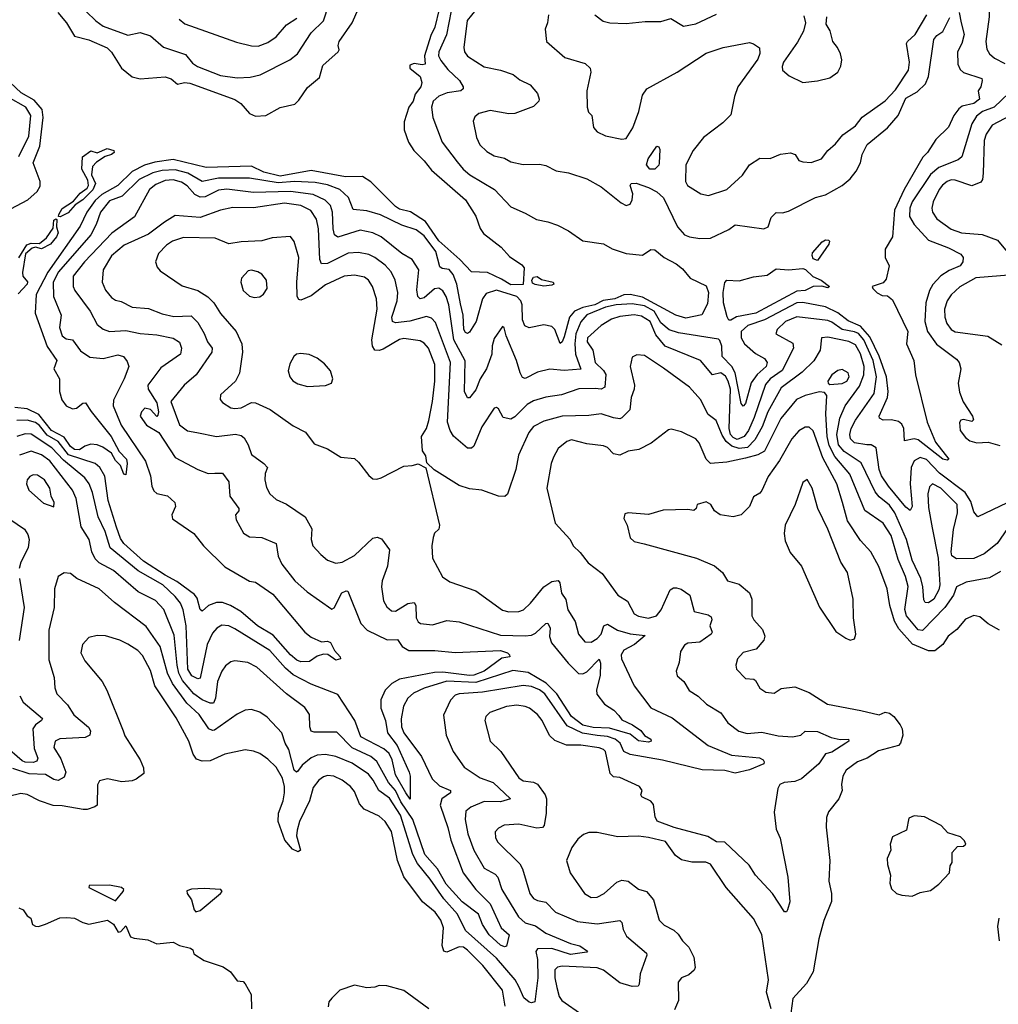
# Model space of a CAD drawing. Extents: x 1552294 to 1694791, y 811929 to 917222.
# Tile 308 of 643: x 1609369 to 1614124, y 894707 to 899491. Entities that reach past the tile are written whole.
import ezdxf

# ---------------------------------------------------------------- set-up
doc = ezdxf.new("R2010")
doc.units = 0

msp = doc.modelspace()

# ---------------------------------------------------------------- linework, layer by layer
at = {"layer": '0CON10XD'}
for points in [[(1614198.8, 899751.2), (1614114.2, 899705.8), (1614088.4, 899665), (1614077.6, 899605), (1614080, 899505), (1614062.9, 899385), (1614067.8, 899347.8), (1614080.5, 899325), (1614105, 899303.9), (1614155, 899278.1)], [(1611407.4, 899542.6), (1611386.1, 899453.9), (1611366.6, 899413.4), (1611335.1, 899315), (1611338.5, 899275), (1611325, 899270.8), (1611285, 899277.9), (1611265, 899270), (1611264.4, 899255), (1611314.2, 899214.2), (1611322.1, 899185), (1611317.3, 899165), (1611291.1, 899128.9), (1611280, 899095), (1611259.8, 899065), (1611237.6, 898995), (1611236.9, 898955), (1611258.4, 898895), (1611284.6, 898855), (1611334.5, 898805), (1611369.1, 898759.1), (1611535.2, 898615.2), (1611585.4, 898535.4), (1611606, 898476), (1611621.9, 898451.9), (1611708.6, 898385), (1611749.5, 898339.5), (1611809.1, 898299.1), (1611820, 898285), (1611816, 898204), (1611755, 898201.9), (1611710.4, 898230.4), (1611641.7, 898261.7), (1611565, 898266), (1611507.1, 898325), (1611405, 898416.6), (1611340.9, 898510.9), (1611267.8, 898557.8), (1611215, 898570.3), (1611195, 898582.3), (1611075, 898702.7), (1611035, 898728.4), (1610952.1, 898727.9), (1610785, 898758.7), (1610635, 898731.2), (1610555, 898750.3), (1610495, 898778.7), (1610275, 898772.3), (1610115, 898810.7), (1610025, 898799.1), (1609975, 898783.2), (1609915, 898752.6), (1609845, 898685.8), (1609768.3, 898641.7), (1609735, 898612.6), (1609695.1, 898555), (1609662.8, 898487.2), (1609505, 898263.4), (1609448.5, 898155), (1609444.2, 898065), (1609503, 897903), (1609548.9, 897835), (1609534.7, 897795), (1609561.5, 897745), (1609561.9, 897685), (1609573.5, 897643.5), (1609595, 897613.8), (1609625, 897599.6), (1609645, 897603.1), (1609675, 897626.9), (1609688.5, 897628.5), (1609716.5, 897586.5), (1609812.5, 897465), (1609852.2, 897392.2), (1609887.3, 897355), (1609891.5, 897335), (1609885, 897280), (1609875, 897283.3), (1609859.4, 897325), (1609835, 897349.4), (1609814.3, 897384.3), (1609773.4, 897413.4), (1609745, 897425.4), (1609715, 897427.6), (1609685, 897418.6), (1609659, 897401), (1609635, 897402.2), (1609615, 897417.1), (1609585, 897463), (1609522.9, 897495), (1609462.1, 897572.1), (1609405, 897599.5), (1609345, 897606.2)], [(1611465, 899534.3), (1611442.3, 899417.7), (1611405.2, 899335), (1611404, 899315), (1611415, 899293.1), (1611449, 899249), (1611505.3, 899195), (1611523.6, 899165), (1611523.3, 899155), (1611512, 899145), (1611445.2, 899134.8), (1611405, 899119.2), (1611377.3, 899095), (1611369.2, 899065), (1611376.8, 899015), (1611421.2, 898895), (1611495, 898799.5), (1611523.1, 898765), (1611556.8, 898736.8), (1611675.2, 898665.2), (1611755, 898581.9), (1611825, 898551.4), (1611879.7, 898519.7), (1611935, 898509.2), (1611981.7, 898491.7), (1612035, 898464.2), (1612105, 898416.2), (1612205, 898401.9), (1612248.1, 898378.1), (1612315, 898354.4), (1612395, 898346.2), (1612435, 898374), (1612455, 898372), (1612501.1, 898335), (1612558.8, 898305), (1612590.2, 898280.2), (1612626.7, 898235), (1612705, 898196.9), (1612715.7, 898165), (1612710.6, 898109.4), (1612682.9, 898057.1), (1612605, 898041.1), (1612556.7, 898055), (1612395, 898142.6), (1612335, 898155.3), (1612305, 898153.2), (1612260.9, 898135), (1612204.3, 898125.7), (1612164.2, 898105), (1612105, 898092.8), (1612064.9, 898075.1), (1612040.3, 898045), (1612015, 897949.6), (1612005, 897926.2), (1611995, 897918.2), (1611969.1, 897985), (1611955, 898000.2), (1611915, 898008.4), (1611845, 897993.9), (1611823.8, 898003.8), (1611812.8, 898032.8), (1611810.5, 898105), (1611803.2, 898125), (1611784.7, 898145), (1611685, 898177.2), (1611635, 898160.8), (1611617.7, 898135), (1611586.3, 898023.7), (1611555, 897971.9), (1611545, 897966.7), (1611535, 897970.5), (1611527.3, 897985), (1611524.2, 898055), (1611510.7, 898110.7), (1611492.5, 898205), (1611475, 898252.1), (1611455, 898277.1), (1611421.5, 898281.5), (1611409.9, 898289.9), (1611391.5, 898365), (1611335, 898441.2), (1611295, 898469.3), (1611225, 898491.6), (1611121.9, 898541.9), (1611055, 898561.9), (1610988.9, 898568.9), (1610966.1, 898626.1), (1610925, 898665.7), (1610865, 898688.2), (1610805, 898699.4), (1610704.2, 898704.2), (1610625, 898697.5), (1610485, 898721.5), (1610335, 898721.5), (1610255, 898704), (1610185.2, 898744.8), (1610125, 898761.6), (1610061.8, 898758.2), (1610015, 898746.9), (1609949, 898715), (1609866.4, 898633.6), (1609805, 898610.7), (1609761.6, 898555), (1609741.2, 898495), (1609714.4, 898445.6), (1609557.7, 898265), (1609531.4, 898215), (1609533.8, 898145), (1609570.4, 898055), (1609561.5, 897995), (1609574.8, 897954.8), (1609595, 897940.4), (1609625, 897935.5), (1609665, 897882.2), (1609710.3, 897850.3), (1609775, 897844.3), (1609845, 897861.7), (1609873.8, 897853.8), (1609890.5, 897830.5), (1609898.8, 897805), (1609876.1, 897745)], [(1609553.8, 899525), (1609596.2, 899476.2), (1609635, 899411.2), (1609705, 899392.9), (1609793.3, 899353.3), (1609815, 899332.3), (1609863.8, 899255), (1609915, 899213.3), (1609955, 899203.8), (1610075, 899213.4), (1610105, 899204), (1610135, 899177.4), (1610170, 899185), (1610195, 899182.7), (1610415, 899103), (1610444.1, 899084.1), (1610485, 899035.6), (1610515, 899022.1), (1610565, 899024.8), (1610635, 899064), (1610705, 899080.6), (1610725, 899099.6), (1610768, 899162), (1610825, 899210), (1610841.3, 899268.7), (1610916, 899335), (1610921.2, 899345), (1610915.9, 899365.9), (1610921.5, 899385), (1610984.7, 899475.3), (1611015.5, 899545)], [(1609645, 899575.7), (1609738.8, 899485), (1609775, 899459.7), (1609895, 899415.7), (1609955, 899428.1), (1610005, 899412.5), (1610067.6, 899357.6), (1610175, 899321.1), (1610208.9, 899278.9), (1610232.5, 899262.5), (1610345, 899219.5), (1610425, 899208.8), (1610488.5, 899211.5), (1610537, 899223), (1610681.3, 899295), (1610719.2, 899325), (1610785, 899426.2), (1610845, 899484.4), (1610870.9, 899565)], [(1611585, 899539.3), (1611543.5, 899486.5), (1611527.3, 899355), (1611530.8, 899335), (1611544.3, 899314.3), (1611625, 899262.3), (1611705, 899245.5), (1611766.7, 899225), (1611799.1, 899199.1), (1611850, 899175), (1611885, 899132.5), (1611893.8, 899105), (1611891.2, 899095), (1611865, 899069.2), (1611775.4, 899034.6), (1611745, 899032.8), (1611655, 899048.9), (1611600, 899035), (1611580.7, 899019.3), (1611572.1, 898997.9), (1611588, 898918), (1611605, 898883.1), (1611639.5, 898849.5), (1611675, 898828.5), (1611725, 898817.5), (1611755, 898800.6), (1611815, 898787.5), (1611895, 898788.6), (1611925, 898782.5), (1611975, 898756), (1612035, 898746.9), (1612125, 898717.1), (1612195, 898679.2), (1612290.8, 898600.8), (1612315, 898587.5), (1612335, 898594.3), (1612345.3, 898615), (1612348.5, 898645), (1612334.6, 898685), (1612340.6, 898695), (1612365, 898696.6), (1612425, 898676.1), (1612465, 898654), (1612496.9, 898625), (1612565, 898484.3), (1612599.2, 898445), (1612623.3, 898435), (1612673.2, 898426.8), (1612725, 898428.6), (1612815, 898472), (1612846, 898494), (1612985, 898473.8), (1613005.9, 898484.1), (1613021.1, 898528.9), (1613045, 898553.6), (1613075, 898552.1), (1613105, 898559.6), (1613235, 898626.1), (1613285, 898639.6), (1613365, 898685.4), (1613405, 898717.8), (1613434, 898755), (1613455.1, 898794.9), (1613462.3, 898835), (1613487, 898885), (1613585, 898965.7), (1613637.3, 899025), (1613675, 899109.7), (1613729.6, 899140.4), (1613770.7, 899179.3), (1613784.8, 899215), (1613811.4, 899395), (1613825, 899413.8), (1613855, 899434), (1613888.4, 899501.6)], [(1610143.3, 899493.3), (1610171.2, 899471.2), (1610422.2, 899382.2), (1610495, 899363.5), (1610528.3, 899361.7), (1610575, 899380), (1610615, 899408.2), (1610664.6, 899465), (1610715, 899498)], [(1611938.7, 899515), (1611933.8, 899475), (1611921.9, 899445), (1611928.6, 899385), (1612017.7, 899307.7), (1612117.3, 899277.3), (1612141.4, 899255), (1612144.4, 899235), (1612124.5, 899145), (1612125.6, 899065), (1612132.2, 899042.2), (1612148.6, 899025), (1612157.4, 898967.4), (1612175, 898945.8), (1612215, 898927.1), (1612295, 898910.8), (1612315, 898914.2), (1612348.5, 898965), (1612377.5, 899045), (1612395.8, 899124.3), (1612416.2, 899155), (1612563.9, 899236.1), (1612705, 899328.2), (1612787.5, 899355), (1612915, 899379.2), (1612935, 899373.8), (1612963.8, 899353.8), (1612965.7, 899325.7), (1612955, 899298.8), (1612857.9, 899165), (1612841.9, 899118.1), (1612825, 899028), (1612785, 898990), (1612691.2, 898918.8), (1612640.7, 898855), (1612605.4, 898785), (1612604.7, 898705), (1612614.6, 898685), (1612677.8, 898645), (1612716.4, 898636.4), (1612805, 898665.6), (1612880.6, 898735), (1612915, 898785.8), (1612965, 898818.6), (1613015, 898815.6), (1613065, 898836.9), (1613115, 898844.4), (1613136.3, 898836.3), (1613155, 898806.2), (1613175, 898800), (1613215, 898797.1), (1613265, 898814.2), (1613295.6, 898855), (1613332.6, 898887.4), (1613368.9, 898931.1), (1613430, 898975), (1613462.9, 899017.1), (1613574, 899096), (1613625, 899150), (1613688.2, 899245), (1613692.9, 899285), (1613678.6, 899375), (1613682.5, 899385), (1613720.7, 899419.3), (1613776.4, 899515)], [(1612163.3, 899515), (1612204.3, 899484.3), (1612235.9, 899475.9), (1612315, 899471.9), (1612407.7, 899482.3), (1612485, 899482), (1612532.7, 899497.3), (1612595, 899460), (1612655, 899470), (1612755, 899517.5)], [(1613933.3, 899525), (1613944, 899475), (1613958.1, 899418.1), (1613947.1, 899375), (1613925.5, 899334.5), (1613927.5, 899275), (1613939.3, 899249.3), (1613954.5, 899234.5), (1614043.3, 899205), (1614046.2, 899195), (1614038.8, 899165), (1614026.7, 899145), (1614032, 899105), (1614005, 899082.8), (1613949.1, 899070.9), (1613932.1, 899057.9), (1613907.9, 899025), (1613881.9, 898968.1), (1613821.1, 898908.9), (1613779.5, 898845), (1613757.4, 898822.6), (1613666.1, 898665), (1613620.4, 898565), (1613610.6, 898435), (1613573.8, 898375), (1613574.4, 898335), (1613593.1, 898295), (1613579.3, 898230.7), (1613565, 898212.5), (1613511.4, 898195), (1613513.8, 898185), (1613535, 898163.8), (1613560.4, 898150.4), (1613585, 898149.4), (1613609.4, 898129.4), (1613684.3, 897975), (1613677.8, 897915), (1613714.1, 897835), (1613721.1, 897765), (1613778.6, 897535), (1613818.6, 897438.6), (1613883.3, 897355), (1613875, 897350.8), (1613855, 897355.6), (1613735, 897449.5), (1613715, 897454.4), (1613667.5, 897445), (1613664.6, 897505), (1613655.3, 897525.3), (1613639.1, 897539.1), (1613605, 897547.3), (1613565, 897545.6), (1613546.2, 897555), (1613545.8, 897565), (1613586.1, 897655), (1613589.3, 897685), (1613580.6, 897755), (1613545, 897856.1), (1613499.1, 897949.1), (1613455, 898001.1), (1613395, 898027.4), (1613345, 898066.2), (1613285, 898095.1), (1613175, 898116.9), (1613145, 898115.4), (1612987.8, 898032.2), (1612906.8, 898005), (1612875, 897976.5), (1612875.2, 897945), (1612891.2, 897915), (1612945, 897868.9), (1612987.5, 897845), (1613001.2, 897825), (1612995.4, 897805), (1612953.1, 897766.9), (1612923.5, 897726.5), (1612895, 897626), (1612885, 897613.5), (1612875, 897626), (1612845.6, 897775.6), (1612829.3, 897805), (1612782.2, 897855), (1612780.2, 897905), (1612771.6, 897931.6)], [(1613178.7, 899508.7), (1613187.5, 899475), (1613176.9, 899435), (1613148.7, 899381.3), (1613079.5, 899285), (1613073.3, 899263.3), (1613076, 899245), (1613107.3, 899217.3), (1613175, 899186), (1613245, 899194), (1613305, 899208.8), (1613344.1, 899235.9), (1613358.8, 899265), (1613363.8, 899295), (1613356.7, 899325), (1613343.3, 899355), (1613320, 899385), (1613306.4, 899436.4), (1613288.3, 899468.3), (1613291.2, 899505)], [(1609325, 898571.9), (1609407.6, 898615), (1609453.8, 898656.2), (1609467.8, 898682.2), (1609468.3, 898705), (1609433.8, 898795), (1609466.1, 898876.1), (1609483.1, 899015), (1609477.9, 899055), (1609439.9, 899099.9), (1609375.9, 899135.9), (1609322.4, 899185)], [(1609364.6, 898825.4), (1609413.5, 898925), (1609423.6, 899025), (1609398.6, 899065), (1609312.6, 899115)], [(1614175, 899133), (1614103.5, 899066.5), (1614047.1, 899045), (1614017.6, 899022.4), (1613994.8, 898985), (1613946.1, 898823.9), (1613929.6, 898810.4), (1613835, 898772), (1613795, 898738.5), (1613705.9, 898605), (1613694.8, 898575), (1613692.8, 898535), (1613714.7, 898495), (1613785, 898420), (1613882.4, 898382.4), (1613941.9, 898351.9), (1613952.9, 898335), (1613952.5, 898315), (1613938.8, 898295), (1613885, 898272), (1613844, 898246), (1613805.2, 898204.8), (1613789.1, 898175), (1613772.7, 898115), (1613767.6, 898025), (1613780, 897975), (1613823.9, 897913.9), (1613921.1, 897841.1), (1613933.5, 897825), (1613942, 897795), (1613928.5, 897725), (1613935, 897681.2), (1613953.7, 897633.7), (1613997.9, 897565), (1614003.9, 897546.1), (1613995, 897538), (1613955, 897547.5), (1613942.5, 897545), (1613936.1, 897533.9), (1613938, 897495), (1613965, 897460), (1613986, 897445), (1614020, 897435), (1614075, 897438.8), (1614132.1, 897422.1)], [(1614210.6, 899039.4), (1614095, 898978.5), (1614065.2, 898934.8), (1614055.7, 898904.3), (1614049.7, 898745), (1614046.7, 898715), (1614039.1, 898700.9), (1613995, 898683.6), (1613915, 898711.3), (1613895, 898711.9), (1613875, 898703.9), (1613852.7, 898687.3), (1613837.3, 898665), (1613807.2, 898605), (1613801.8, 898575), (1613804.8, 898554.8), (1613825, 898522.5), (1613895, 898473.4), (1613945, 898455.4), (1614045, 898447.5), (1614120, 898420), (1614215.3, 898305.3)], [(1609565, 898532.5), (1609557.5, 898535), (1609558.6, 898545), (1609575, 898572.9), (1609630.4, 898609.6), (1609662.5, 898647.5), (1609697.4, 898672.6), (1609703.6, 898685), (1609700.5, 898710.5), (1609670, 898765), (1609673.9, 898825), (1609715, 898853.8), (1609745, 898844.5), (1609794.5, 898865.5), (1609826.2, 898855), (1609828.1, 898845), (1609815.7, 898835), (1609784.1, 898825.9), (1609742, 898798), (1609723, 898777), (1609717.3, 898737.3), (1609737.1, 898695), (1609725, 898664.7), (1609675, 898614.8), (1609639.1, 898590.9), (1609605, 898552.8), (1609565, 898532.5)], [(1612455, 898764), (1612431.2, 898765), (1612414.3, 898785), (1612422.2, 898815), (1612465, 898876.7), (1612475, 898872.5), (1612479.5, 898859.5), (1612476.4, 898793.6), (1612475, 898783.8), (1612455, 898764)], [(1612771.6, 897931.6), (1612765, 897938.9), (1612570, 897970), (1612525, 897983.5), (1612485, 898017.6), (1612452.1, 898075), (1612405, 898100.6), (1612345, 898110.7), (1612267.5, 898105), (1612215, 898093.8), (1612125, 898056.2), (1612095, 898022.9), (1612070.7, 897965), (1612065.7, 897915.7), (1612069.2, 897865), (1612095, 897793.1), (1612015, 897785.9), (1611945, 897792.8), (1611885, 897777.5), (1611825, 897747.5), (1611812.8, 897752.8), (1611800, 897775), (1611782.2, 897835), (1611731.9, 897955), (1611723, 897993), (1611715, 898000), (1611675, 897941.2), (1611664.7, 897905.3), (1611662.5, 897865), (1611637.7, 897795), (1611606.7, 897745), (1611585, 897692.2), (1611555, 897654.2), (1611545, 897654.2), (1611529.6, 897685), (1611532.7, 897832.7), (1611478.5, 897935), (1611454.4, 898105), (1611441.9, 898145), (1611425, 898173.8), (1611405, 898186.4), (1611385, 898183.1), (1611335, 898139.2), (1611314.6, 898134.6), (1611303.8, 898145), (1611298.7, 898178.7), (1611307.9, 898275), (1611275.8, 898325), (1611225, 898354.6), (1611126, 898436), (1611085, 898454.7), (1611022.7, 898467.3), (1610915, 898434), (1610898.2, 898445), (1610891.4, 898475), (1610888.8, 898555), (1610878.4, 898588.4), (1610853.7, 898613.7), (1610795, 898641.3), (1610684.1, 898655.9), (1610505, 898651.7), (1610375, 898667.9), (1610335, 898662.8), (1610269.3, 898630.7), (1610245, 898628.5), (1610220.6, 898640.6), (1610183.4, 898683.4), (1610155, 898702.1), (1610115, 898713.3), (1610075, 898710.2), (1610030.5, 898689.5), (1609999.6, 898665), (1609926.5, 898533.5), (1609816.4, 898453.6), (1609683.6, 898315), (1609629.3, 898245), (1609629.2, 898195), (1609636.9, 898175), (1609711.9, 898075), (1609745, 898010), (1609775, 897987.1), (1609805, 897975.4), (1609885, 897981.2), (1609955, 897965.8), (1610035, 897960.3), (1610115, 897943.2), (1610144.7, 897924.7), (1610155.4, 897895), (1610149.6, 897865), (1610055, 897800), (1609990.8, 897715), (1609992.9, 897695), (1610035, 897628.8), (1610043.8, 897586.2), (1610040.7, 897569.3), (1610035, 897562.5), (1610005, 897597.5), (1609977, 897603), (1609960, 897585), (1609954.2, 897565), (1609985, 897520.8), (1610045, 897484.3), (1610125, 897363.3), (1610234, 897305), (1610285, 897286.4), (1610317.5, 897287.5), (1610355, 897287.1), (1610385.5, 897245), (1610390, 897175), (1610432.9, 897115), (1610434, 897105), (1610418, 897085), (1610420, 897060), (1610455.6, 896995.6), (1610485, 896978.6), (1610545.4, 896975.4), (1610615, 896945.8), (1610624.7, 896884.7), (1610643.3, 896845), (1610706.5, 896765), (1610765, 896711.1), (1610885, 896626), (1610897.3, 896632.7), (1610934.8, 896705.2), (1610955, 896716.5), (1610963.6, 896713.6), (1611027.1, 896557.1), (1611057.3, 896525), (1611155, 896477.1), (1611205, 896478.5), (1611227.7, 896445), (1611259.2, 896425), (1611385.8, 896425.8), (1611485.3, 896415.3), (1611705, 896425.2), (1611739.1, 896415), (1611749.4, 896405), (1611750, 896395), (1611711.3, 896388.7), (1611625, 896326.1), (1611575, 896306.5), (1611555, 896303.6), (1611425, 896320.5), (1611385, 896319.2), (1611215, 896286.5), (1611177.1, 896265), (1611145, 896232.7), (1611124.3, 896185.7), (1611123.1, 896145), (1611146.9, 896085), (1611155.7, 896025), (1611203.2, 895965), (1611261.4, 895835), (1611266.4, 895815), (1611266.1, 895703.9), (1611245.6, 895735), (1611195, 895822.1), (1611178.1, 895895), (1611164.8, 895925), (1611138.6, 895948.6), (1611026.9, 896006.9), (1610997.6, 896085), (1610915, 896212.5), (1610785, 896262.9), (1610697.7, 896307.7), (1610659.9, 896339.9), (1610584, 896425), (1610415, 896530.9), (1610385, 896545.3), (1610350.8, 896549.2), (1610326.5, 896535), (1610305, 896509.5), (1610280.5, 896455), (1610245, 896291.8), (1610235, 896288), (1610205, 896302.8), (1610185.6, 896335.6), (1610177.5, 896545), (1610163.2, 896623.2), (1610150, 896655), (1610125, 896688.9), (1610065, 896744.3), (1609945, 896812.4), (1609808.3, 896925), (1609784.2, 897004.2), (1609750.4, 897075), (1609722.8, 897192.8), (1609705.8, 897235), (1609685.2, 897265.2), (1609581, 897351), (1609525, 897410), (1609425, 897476.2), (1609395, 897478.4), (1609355, 897465.2)], [(1614167, 897143), (1614025, 897075.7), (1614005, 897100), (1613990.4, 897150.4), (1613963.1, 897193.1), (1613837.7, 897287.7), (1613775, 897353.7), (1613745, 897364), (1613715, 897347.4), (1613701.2, 897315), (1613696, 897235), (1613705.3, 897125), (1613695, 897105.8), (1613675, 897122.1), (1613590, 897225), (1613555.9, 897275), (1613544.8, 897305.2), (1613530.6, 897410.6), (1613506, 897425), (1613485.3, 897425.3), (1613425, 897435.2), (1613405.2, 897455), (1613402.8, 897475), (1613408.7, 897505), (1613429.8, 897545), (1613521.1, 897675), (1613532.6, 897755), (1613515.9, 897835), (1613470.2, 897935), (1613445.2, 897965.2), (1613425, 897974.7), (1613365.3, 897985.3), (1613315, 898021), (1613295, 898028.4), (1613145, 898047.2), (1613089.4, 898025), (1613049.6, 897985), (1613043.7, 897963.7), (1613125, 897918.9), (1613129.6, 897895), (1613074.1, 897785.9), (1613015.7, 897745), (1612992.4, 897717.6), (1612937.7, 897557.7), (1612910.4, 897495), (1612888.6, 897465), (1612855, 897450.7), (1612835, 897460.2), (1612823.3, 897475), (1612816.6, 897505), (1612822.6, 897695), (1612811.7, 897735), (1612798.5, 897758.5), (1612775, 897774.3), (1612735, 897765.5), (1612677.3, 897835), (1612506, 897905), (1612459.8, 897959.8), (1612432.1, 898025), (1612390.2, 898050.2), (1612355, 898055.9), (1612285, 898047.8), (1612245, 898035.6), (1612194.8, 898005.1), (1612127.3, 897945), (1612126.9, 897925), (1612153.4, 897885), (1612165.5, 897825), (1612206.4, 897786.4), (1612216.7, 897766.7), (1612212.6, 897705), (1612195, 897695.7), (1612165, 897699.3), (1612085, 897697.8), (1612002.3, 897667.7), (1611925, 897655.9), (1611865, 897639.4), (1611835, 897620.7), (1611775, 897561.3), (1611755, 897550.5), (1611718.6, 897558.6), (1611695, 897599.2), (1611685, 897605.7), (1611675, 897602.5), (1611615, 897513.1), (1611575, 897418.9), (1611565, 897408.9), (1611545, 897409.1), (1611476.5, 897466.5), (1611460, 897495), (1611448, 897535), (1611462.7, 897825), (1611389.5, 898019.5), (1611370.1, 898040.1), (1611345, 898048.1), (1611265, 898025.2), (1611195, 898017.8), (1611180.9, 898025), (1611177.4, 898045), (1611203.5, 898125), (1611205.9, 898165), (1611194, 898225), (1611174.6, 898265), (1611145, 898297.3), (1611095, 898335.9), (1611065, 898349.7), (1611015, 898359.5), (1610965, 898355.8), (1610865, 898305.7), (1610835, 898303.8), (1610827.3, 898325), (1610820.6, 898475), (1610811.5, 898521.5), (1610783.2, 898563.2), (1610735, 898587.9), (1610655, 898599.3), (1610505, 898576.9), (1610405, 898578.9), (1610345, 898565.3), (1610245, 898529.3), (1610125, 898539.6), (1610072.7, 898507.3), (1609995, 898448.2), (1609876.2, 898395), (1609815, 898342.8), (1609774.7, 898275), (1609770, 898215), (1609785, 898176.7), (1609815, 898141.4), (1609835, 898127.5), (1609862.1, 898122.1), (1609915, 898094.6), (1609995, 898087.3), (1610061.8, 898061.8), (1610118.3, 898048.3), (1610201.9, 898051.9), (1610235, 898018.8), (1610266, 897966), (1610282.1, 897925), (1610303.8, 897895), (1610302, 897875), (1610227.1, 897765), (1610168.5, 897715), (1610103.3, 897635), (1610145, 897521.5), (1610185, 897493.5), (1610230, 897485), (1610325, 897465.9), (1610417, 897477), (1610445, 897470), (1610459.3, 897459.3), (1610479.5, 897425), (1610495, 897377.5), (1610554.7, 897334.7), (1610572.2, 897315), (1610561.3, 897285), (1610560.7, 897255), (1610568.3, 897218.3), (1610585, 897187.5), (1610615, 897158.9), (1610665, 897137.5), (1610755.8, 897075), (1610787.7, 897017.7), (1610784.5, 896965), (1610793.5, 896935), (1610831.5, 896891.5), (1610865, 896864.4), (1610905, 896850.5), (1610935, 896854.5), (1610995, 896887.3), (1611085, 896971.5), (1611106.6, 896976.6), (1611127.6, 896967.6), (1611165.6, 896915), (1611155.3, 896835), (1611130.8, 896765), (1611126.4, 896735), (1611137.2, 896667.2), (1611152.5, 896637.5)], [(1609365, 898332.9), (1609403.4, 898396.6), (1609425, 898404.5), (1609465, 898402.7), (1609499.4, 898430.6), (1609531.9, 898478.1), (1609535, 898517.1), (1609545, 898523.3), (1609549.2, 898519.2), (1609547.8, 898485), (1609555.8, 898455), (1609547.4, 898435), (1609519.2, 898400.8), (1609475, 898377.9), (1609445, 898384.7), (1609428.8, 898381.2), (1609397.3, 898352.8), (1609381.7, 898261.7), (1609384.6, 898244.6), (1609406.8, 898216.8), (1609405.6, 898205), (1609361, 898159)], [(1614186.5, 897045), (1614119.1, 896945), (1614055.8, 896895), (1614005, 896873.1), (1613920.4, 896870.4), (1613897.8, 896885), (1613895.7, 896905), (1613905.8, 897014.2), (1613926.1, 897095), (1613924.3, 897135), (1613845, 897214.3), (1613805, 897235.3), (1613789, 897221), (1613782.2, 897187.8), (1613785, 897120), (1613801.9, 897021.9), (1613831.6, 896875), (1613840.5, 896745), (1613835, 896720), (1613811.1, 896675), (1613785, 896657.1), (1613768.7, 896658.7), (1613761.7, 896671.7), (1613758.1, 896735), (1613748.3, 896775), (1613705.7, 896865), (1613678.4, 896965), (1613621.7, 897095), (1613595, 897131.9), (1613545, 897171.8), (1613525, 897197.5), (1613457.6, 897337.6), (1613375, 897392.8), (1613347.6, 897425), (1613339.6, 897475), (1613354.6, 897555.4), (1613380.7, 897615), (1613449.5, 897710.5), (1613470.2, 897765), (1613471.9, 897805), (1613455, 897867.9), (1613430.8, 897910.8), (1613397.5, 897927.5), (1613295, 897948), (1613265, 897945.4), (1613257.7, 897885), (1613227.5, 897832.5), (1613171.4, 897778.6), (1613068.3, 897701.7), (1613003.9, 897585), (1612976.7, 897513.3), (1612941.2, 897448.8), (1612905, 897411.4), (1612865, 897408), (1612829, 897419), (1612801.9, 897441.9), (1612782.4, 897472.4), (1612752.6, 897542.6), (1612715, 897572.9), (1612677.1, 897645), (1612624.2, 897705), (1612496.8, 897796.8), (1612405, 897858.9), (1612367.3, 897862.7), (1612345, 897850.5), (1612335.4, 897805), (1612355.9, 897715), (1612355.4, 897695), (1612339.3, 897655), (1612334.4, 897595), (1612295, 897556.7), (1612285, 897552.2), (1612255, 897556), (1612195, 897576), (1612135, 897567.1), (1612004.7, 897564.7), (1611915, 897540.3), (1611865.2, 897514.8), (1611842.5, 897485), (1611792.7, 897375), (1611779.7, 897305), (1611738.6, 897185), (1611725.8, 897174.2), (1611695, 897175.8), (1611614.5, 897204.5), (1611555, 897211.9), (1611505, 897226.9), (1611383.6, 897303.6), (1611347.5, 897337.5), (1611341.7, 897371.7), (1611326.2, 897396.2), (1611321.2, 897465), (1611345.6, 897504.4), (1611356.3, 897543.7), (1611375.2, 897635), (1611386, 897735), (1611386.5, 897815), (1611354.7, 897895), (1611335, 897918.9), (1611315, 897930.9), (1611235, 897941.9), (1611215, 897936.2), (1611135, 897889.3), (1611115, 897882.7), (1611094.4, 897885), (1611083.8, 897903.8), (1611080.4, 897935), (1611105.9, 898085), (1611103, 898135), (1611082.8, 898195), (1611063.1, 898225), (1611045, 898240), (1610995, 898249.7), (1610945, 898244.7), (1610855, 898202.3), (1610785, 898149.6), (1610735, 898128.1), (1610725, 898131.4), (1610716.7, 898145), (1610714.7, 898214.7), (1610724.6, 898335), (1610703, 898413), (1610685, 898436.7), (1610595, 898431.1), (1610545, 898415.5), (1610445, 898412.1), (1610385, 898401.5), (1610318.8, 898428.8), (1610165, 898433.2), (1610111.8, 898415), (1610082.3, 898395), (1610043.1, 898355), (1610029.2, 898315), (1610037.6, 898287.6), (1610051.1, 898271.1), (1610157.5, 898197.5), (1610235, 898174.6), (1610283.4, 898143.4), (1610312.1, 898115), (1610345, 898063.3), (1610420, 897975), (1610448.9, 897915), (1610451.1, 897875), (1610436.1, 897773.9), (1610416.9, 897735), (1610345, 897668), (1610343.1, 897645), (1610355, 897631.1), (1610395.4, 897605.4), (1610415, 897601.2), (1610445, 897605.5), (1610495, 897630), (1610515, 897628.6), (1610586.4, 897596.4), (1610697.7, 897517.7), (1610757.3, 897487.3), (1610799.3, 897429.3), (1610865, 897406.2), (1610930, 897365), (1610995, 897358.8), (1611015, 897341.4), (1611065, 897276.5), (1611085, 897260.6), (1611105, 897258.1), (1611125, 897264.4), (1611235, 897321.4), (1611275.9, 897324.1), (1611305, 897333.3), (1611343, 897313), (1611409.2, 897035), (1611405.7, 897015), (1611383.8, 896996.2), (1611377.8, 896975), (1611371.1, 896935), (1611374.3, 896875), (1611423.6, 896783.6), (1611459.5, 896759.5), (1611585, 896716.5), (1611715, 896621.2), (1611745, 896613.8), (1611794.6, 896615.4), (1611816.4, 896623.6), (1611850.4, 896655), (1611915.4, 896735), (1611955, 896761.6), (1611985.3, 896765.3), (1611994, 896754), (1612002, 896705), (1612022.9, 896672.9), (1612032.7, 896622.7), (1612067.3, 896567.3), (1612083.8, 896505), (1612115, 896468.2), (1612145, 896466.5), (1612175, 896483.6), (1612193.6, 896505), (1612207.8, 896545), (1612225, 896554.5), (1612274, 896524), (1612335, 896507), (1612408.3, 896498.3), (1612355.8, 896454.2), (1612305, 896428), (1612291.8, 896405), (1612293.3, 896385), (1612355, 896254.3), (1612435, 896146.5), (1612538.7, 896098.7), (1612714.8, 895964.8), (1612827.5, 895917.5), (1612963.8, 895905), (1612982, 895895), (1612987.1, 895885), (1612984, 895875), (1612915, 895846), (1612845, 895829.6), (1612795, 895842.2), (1612685, 895845.2), (1612492.2, 895892.2), (1612335, 895920), (1612304.8, 895935), (1612286.3, 895975), (1612262.7, 895995), (1612225, 896008.5), (1612175, 896012.4)], [(1613245, 898321.1), (1613225, 898328.5), (1613219.1, 898345), (1613221.6, 898358.4), (1613268, 898412), (1613285, 898420.6), (1613299.7, 898419.7), (1613303.8, 898415), (1613300, 898400), (1613245, 898321.1)], [(1610508.8, 898141.2), (1610535, 898144), (1610553.2, 898156.8), (1610571.9, 898185), (1610567.5, 898225), (1610545, 898254.2), (1610526, 898266), (1610495, 898274.5), (1610479.6, 898270.4), (1610446.9, 898235), (1610443.1, 898215), (1610454.3, 898175), (1610485, 898146.9), (1610508.8, 898141.2)], [(1611915, 898195.4), (1611874.4, 898204.4), (1611860.7, 898210.7), (1611857.1, 898225), (1611865, 898240), (1611883, 898243), (1611905, 898227.8), (1611960.8, 898215), (1611964, 898205), (1611955, 898200.9), (1611915, 898195.4)], [(1612825, 898030.5), (1612815, 898031.4), (1612806.2, 898046.2), (1612788.3, 898115), (1612786.8, 898165), (1612796, 898214), (1612805, 898225.5), (1612865, 898222.6), (1612935, 898241.8), (1613000.5, 898249.5), (1613045, 898280), (1613105, 898275.5), (1613175, 898281.2), (1613187.1, 898277.1), (1613223.5, 898243.5), (1613262.9, 898225), (1613303.8, 898195), (1613295, 898188), (1613266.7, 898196.7), (1613225, 898193.6), (1613186, 898175), (1613145, 898172.3), (1612946.2, 898065), (1612852.7, 898047.3), (1612825, 898030.5)], [(1614195, 898250.6), (1614015, 898235.7), (1613937.2, 898192.8), (1613895, 898153.2), (1613874.8, 898125.2), (1613863.3, 898085), (1613863.8, 898045), (1613874.1, 898014.1), (1613895, 897986.2), (1613915, 897974), (1614073.4, 897953.4), (1614141.1, 897911.1)], [(1610767.8, 897707.8), (1610855, 897714.1), (1610884, 897725), (1610890.8, 897745), (1610879.2, 897785), (1610849.4, 897819.4), (1610815, 897845.7), (1610775, 897864.2), (1610735, 897869.2), (1610714.4, 897865.6), (1610701.2, 897855), (1610681.3, 897818.7), (1610673.1, 897785), (1610681.4, 897755), (1610695.5, 897735.5), (1610721.1, 897721.1), (1610767.8, 897707.8)], [(1613305, 897718.8), (1613365, 897723.6), (1613387.5, 897735), (1613398.8, 897755), (1613394, 897775), (1613365, 897791.6), (1613345, 897785.9), (1613315, 897765.4), (1613295.8, 897735), (1613296.7, 897725), (1613305, 897718.8)], [(1609876.1, 897745), (1609825, 897642.5), (1609823, 897615), (1609861.4, 897521.4), (1609979.8, 897345), (1610005.2, 897275.2), (1610010.4, 897225), (1610021.2, 897201.2), (1610035, 897188.8), (1610086.9, 897176.9), (1610122.5, 897145), (1610126, 897125), (1610108.8, 897085), (1610112, 897065), (1610214.4, 896995), (1610262.7, 896935), (1610365, 896832.7), (1610485, 896762.9), (1610515, 896758.5), (1610599.5, 896699.5), (1610754.7, 896514.7), (1610785, 896490.5), (1610835, 896467.5), (1610865, 896470.5), (1610878.6, 896465), (1610898, 896425), (1610925.5, 896395.5), (1610927.5, 896385), (1610905, 896378.6), (1610866.4, 896406.4), (1610845, 896408.2), (1610815, 896398.6), (1610777.6, 896372.4), (1610735, 896370.3), (1610715, 896378.2), (1610684.2, 896405), (1610600.4, 896500.4), (1610525, 896545.7), (1610443.3, 896615), (1610393.2, 896645), (1610355, 896658.4), (1610325, 896658.8), (1610286.3, 896643.7), (1610255, 896616.2), (1610245.8, 896625.8), (1610230.4, 896680.4), (1610217.6, 896697.6), (1610131.7, 896761.7), (1610075, 896791.3), (1609970.5, 896860.5), (1609875.2, 896945), (1609859.2, 896969.2), (1609839.5, 897025), (1609799.1, 897155), (1609782.4, 897272.4), (1609757.5, 897315), (1609734.8, 897334.8), (1609606.1, 897376.1), (1609555, 897441.7), (1609502.4, 897472.4), (1609465, 897518.8), (1609445, 897533.3), (1609405, 897544.5), (1609355, 897542.9)], [(1614135, 896810), (1614081.2, 896778.8), (1613968, 896758), (1613921.6, 896735), (1613905.7, 896695), (1613864.5, 896635.5), (1613755, 896523.4), (1613735, 896525.7), (1613678.4, 896595), (1613670.1, 896625), (1613686.1, 896736.1), (1613672.6, 896785), (1613637.9, 896867.9), (1613603.8, 896985), (1613564.8, 897044.8), (1613475, 897105.4), (1613402.5, 897282.5), (1613329, 897369), (1613302.2, 897422.2), (1613292.9, 897465), (1613286.2, 897575), (1613290.8, 897665), (1613280, 897680), (1613255, 897681.9), (1613185, 897665.3), (1613143.6, 897645), (1613067.2, 897552.8), (1612987.4, 897395), (1612955, 897375.8), (1612895, 897359.5), (1612805, 897341.5), (1612725, 897334.4), (1612705, 897355.7), (1612671, 897435), (1612655, 897454.7), (1612585, 897489), (1612535, 897500.4), (1612521.8, 897498.2), (1612437.3, 897432.7), (1612377.4, 897402.6), (1612325, 897394.6), (1612285, 897375.5), (1612255, 897380.9), (1612225, 897412), (1612205, 897420.7), (1612125, 897430), (1612050.5, 897449.5), (1612028, 897442), (1611985, 897407.1), (1611963.1, 897365), (1611951.9, 897335), (1611929.5, 897215), (1611970.6, 897045), (1612044.2, 896965), (1612058, 896935), (1612092.4, 896902.4), (1612131.7, 896851.7), (1612199.5, 896799.5), (1612274.5, 896695), (1612322.1, 896665), (1612354.2, 896604.2), (1612375, 896593.2), (1612425, 896582.9), (1612463.8, 896595), (1612486, 896624), (1612530.2, 896719.8), (1612545, 896730.6), (1612560.9, 896730.9), (1612583.7, 896723.7), (1612624.6, 896694.6), (1612646, 896616), (1612715, 896599.3), (1612729.2, 896589.2), (1612731.8, 896575), (1612722.9, 896545), (1612734.4, 896515), (1612728.9, 896505), (1612674.1, 896465.9), (1612615, 896460.9), (1612598.5, 896451.5), (1612579.7, 896420.3), (1612572.7, 896367.3), (1612559.2, 896325), (1612563.3, 896303.3), (1612595.6, 896275.6), (1612621.2, 896231.2), (1612665, 896203.8), (1612705.8, 896165), (1612775, 896122.5), (1612809.4, 896075), (1612863.4, 896033.4), (1612903.3, 896023.3), (1612975, 896029.1), (1613055, 896011.6), (1613124.4, 896005.6), (1613165, 896014), (1613186.2, 896033.8), (1613245, 896032.2), (1613312.5, 896002.5), (1613355, 895992.7), (1613396.2, 895995), (1613398.1, 895985), (1613382.9, 895975), (1613315, 895932.3), (1613285, 895923.1), (1613252, 895875), (1613167.9, 895802.1), (1613135, 895790), (1613083.8, 895785), (1613062.7, 895775), (1613052.8, 895755), (1613035, 895640)], [(1614130, 896525), (1614075.5, 896555.5), (1614035, 896590), (1614005, 896596), (1613965, 896578.8), (1613922.1, 896527.9), (1613880.8, 896495), (1613854.3, 896455), (1613816, 896424), (1613785, 896424.6), (1613706.8, 896456.8), (1613641.5, 896531.5), (1613619, 896569), (1613596.2, 896645), (1613584.7, 896724.7), (1613544.1, 896834.1), (1613504.4, 896905), (1613455, 896959.6), (1613391.4, 897055), (1613367, 897145), (1613339.3, 897235), (1613271.7, 897361.7), (1613225, 897493.3), (1613205, 897511.2), (1613185, 897511.2), (1613155, 897492.9), (1613120.9, 897455), (1613061, 897349), (1613005, 897270.5), (1612975, 897203.3), (1612965, 897190), (1612935, 897172.5), (1612914.4, 897125), (1612875, 897084.6), (1612835, 897074.8), (1612772.5, 897085), (1612745.8, 897105), (1612726.7, 897135), (1612705, 897148.8), (1612660, 897135), (1612656.7, 897115), (1612645, 897106.7), (1612615, 897111.2), (1612495, 897107.5), (1612424.1, 897085.9), (1612325, 897094.2), (1612309.7, 897090.3), (1612305, 897067.5), (1612320, 897035), (1612335, 896973.8), (1612355, 896955.8), (1612403.3, 896943.3), (1612657.5, 896875), (1612745, 896836.9), (1612784.2, 896805), (1612807.5, 896765), (1612865, 896748.8), (1612915.8, 896705.8), (1612926.2, 896675), (1612926.5, 896595), (1612936.9, 896575), (1612978.1, 896528.1), (1612989.4, 896495), (1612984.4, 896475.6), (1612947.3, 896432.7), (1612885, 896415.6), (1612857.1, 896385), (1612848.1, 896355), (1612851.5, 896335), (1612895, 896289.2), (1612936, 896286), (1612945, 896280), (1612965, 896243.3), (1612995, 896224), (1613035, 896218.8), (1613069.2, 896240.8), (1613135, 896249.2), (1613205, 896221.5), (1613294.2, 896165), (1613456, 896135), (1613545, 896113.1), (1613575, 896125.6), (1613595, 896120.6), (1613617.1, 896105), (1613648, 896065), (1613657.1, 896045), (1613659.4, 896015), (1613649.2, 895975), (1613639.2, 895965), (1613541.5, 895938.5), (1613487.2, 895902.8), (1613439.1, 895885), (1613384.6, 895845), (1613368.8, 895815), (1613362.5, 895775), (1613365.6, 895745), (1613348.9, 895705), (1613298.3, 895641.7), (1613289.2, 895615), (1613287.3, 895567.3), (1613305.5, 895405.5), (1613300, 895305), (1613313.1, 895245), (1613313.4, 895206.6), (1613276.6, 895113.4), (1613251.4, 895025), (1613224.4, 894865), (1613191.9, 894808.1), (1613126, 894735), (1613116.4, 894663.6)], [(1611152.5, 896637.5), (1611175, 896618.9), (1611195, 896616.4), (1611255, 896653.4), (1611285, 896658.9), (1611294, 896644), (1611295.4, 896585), (1611305, 896565.7), (1611317, 896557), (1611375, 896551.2), (1611445, 896571.2), (1611505, 896565.5), (1611705, 896500), (1611825, 896496.4), (1611855, 896500.8), (1611875, 896510.3), (1611925, 896557.5), (1611935, 896557.8), (1611946.9, 896535), (1611943.7, 896493.7), (1611953.3, 896463.3), (1612034.4, 896364.4), (1612084.7, 896314.7), (1612105, 896311.8), (1612125, 896322.1), (1612185, 896384.2), (1612190.9, 896365), (1612189.2, 896305), (1612171.5, 896235), (1612173, 896213), (1612211.2, 896165), (1612256, 896136), (1612279.5, 896109.5), (1612295, 896088.9), (1612347.1, 896065), (1612386.3, 896036.3), (1612405, 896013.1), (1612436.4, 895995), (1612436.9, 895985), (1612425, 895980.6), (1612375, 895987.3), (1612335, 896019.1), (1612235, 896049), (1612155, 896051.4), (1612105, 896063.6), (1612050.9, 896105), (1611979.6, 896215), (1611926.8, 896266.8), (1611838.9, 896318.9), (1611765, 896329), (1611585, 896271), (1611445, 896276.4), (1611335, 896242.4), (1611281.7, 896218.3), (1611255.2, 896194.8), (1611233.3, 896155), (1611223, 896093), (1611224.7, 896055), (1611236, 896025), (1611321.4, 895911.4), (1611372.4, 895802.4), (1611408.2, 895768.2), (1611462.5, 895745), (1611461.4, 895735), (1611420.7, 895705), (1611412.4, 895675), (1611450, 895565), (1611463.9, 895505), (1611523.9, 895345), (1611585, 895264.7), (1611655.3, 895195.3), (1611707.7, 895077.7), (1611747.1, 895045), (1611735, 894988.8), (1611725, 894985.8), (1611705, 894994.7), (1611649.8, 895045), (1611617.7, 895095), (1611598.4, 895145), (1611519.3, 895205), (1611440.7, 895290.7), (1611399, 895365), (1611338, 895435), (1611279.1, 895605), (1611220.6, 895690.6), (1611195.3, 895745.3), (1611161.7, 895785), (1611105, 895886.8), (1611075, 895910.6), (1610983.6, 895953.6), (1610909.2, 896029.3), (1610799.8, 896029.8), (1610784.6, 896034.6), (1610778.2, 896055), (1610777.1, 896115), (1610755, 896149.5), (1610665.7, 896215.7), (1610520.4, 896345), (1610477.1, 896367.1), (1610415, 896375.4), (1610395, 896370), (1610369.2, 896350.8), (1610351.1, 896325), (1610330, 896275), (1610320.5, 896195), (1610309.8, 896170.2), (1610295, 896169.5), (1610255, 896186.6), (1610215, 896214.8), (1610160.1, 896280.1), (1610142.9, 896315), (1610133.4, 896355), (1610120.1, 896500.1), (1610070, 896625), (1610029.4, 896669.4), (1609945, 896710.6), (1609824.8, 896814.8), (1609755, 896851.6), (1609735, 896870.8), (1609719.2, 896905), (1609706.4, 896965), (1609666.8, 897026.8), (1609643, 897165), (1609625.1, 897205.1), (1609515, 897347.1), (1609475, 897376.2), (1609425, 897394.3), (1609367.5, 897375)], [(1609535, 897124), (1609535.7, 897145), (1609522, 897175), (1609515.4, 897215), (1609490, 897255), (1609455, 897277.5), (1609435, 897278.9), (1609418, 897272), (1609405.5, 897255), (1609401.8, 897235), (1609412.5, 897205), (1609485, 897142.2), (1609535, 897124)], [(1613405, 896476.7), (1613425, 896482.5), (1613431.2, 896505), (1613420.8, 896585), (1613419.4, 896675), (1613390.5, 896805), (1613358.1, 896855), (1613296.2, 897015), (1613246.5, 897115), (1613219.4, 897215), (1613195, 897256.2), (1613175, 897242.5), (1613136.9, 897135), (1613088.6, 897035), (1613084.3, 896995), (1613088.3, 896958.3), (1613112.4, 896902.4), (1613167.5, 896835), (1613255, 896636.7), (1613335, 896518.8), (1613383.3, 896485), (1613405, 896476.7)], [(1609280.9, 897090.9), (1609391.5, 897015), (1609409, 896989), (1609415.3, 896965.3), (1609410.6, 896925), (1609374, 896855), (1609366, 896825)], [(1612175, 896012.4), (1612103.9, 896023.9), (1612029.8, 896059.8), (1611920.6, 896215), (1611895, 896235.2), (1611855, 896250.4), (1611814.8, 896255.2), (1611617, 896223), (1611505, 896215.2), (1611485, 896208), (1611462.7, 896185), (1611428.3, 896111.7), (1611440.5, 896015), (1611474.4, 895935), (1611528.9, 895858.9), (1611606.9, 895806.9), (1611669.5, 895785), (1611754, 895705), (1611705, 895690.6), (1611625, 895691.6), (1611560.6, 895665), (1611537.3, 895645), (1611532.9, 895605), (1611547, 895535), (1611575.6, 895455.6), (1611625, 895368.2), (1611678.8, 895338.8), (1611692.1, 895325), (1611711.6, 895265), (1611792.5, 895132.5), (1611825, 895103.2), (1611875, 895088.7), (1611925, 895052.7), (1612045, 895002.5), (1612090.4, 894990.4), (1612128, 894965), (1612125, 894960), (1612045, 894948.8), (1611955, 894978.5), (1611884.2, 894975.8), (1611877.4, 894962.6), (1611884.5, 894925), (1611886.3, 894835), (1611871.6, 894718.4), (1611856.5, 894713.5), (1611845, 894716.8), (1611818.6, 894738.6), (1611795, 894793.9), (1611776.6, 894825), (1611685, 894930.7), (1611535, 895065.4), (1611496.4, 895145), (1611429.7, 895219.7), (1611364, 895315), (1611301.1, 895391.1), (1611279.4, 895435), (1611219, 895625), (1611165, 895708.3), (1611113.3, 895745), (1611086.4, 895796.4), (1611063.1, 895825), (1610985, 895877.7), (1610905, 895910), (1610855, 895921), (1610815, 895916.7), (1610785, 895903.7), (1610741.4, 895868.6), (1610718.3, 895838.3), (1610713.8, 895835), (1610702.5, 895845), (1610677, 895945), (1610659, 895975), (1610643.1, 896025), (1610571.2, 896101.2), (1610535.9, 896125.9), (1610495, 896138.5), (1610465, 896136.5), (1610425, 896116.5), (1610315, 896039.3), (1610305, 896036.8), (1610287.7, 896045), (1610241.2, 896115), (1610180.7, 896170.7), (1610111.4, 896265), (1610087.7, 896315), (1610051.9, 896445), (1609983.1, 896543.1), (1609829.2, 896659.2), (1609755, 896726.2), (1609646.2, 896776.2), (1609615, 896800), (1609585, 896803.8), (1609556.2, 896785), (1609538.1, 896725), (1609536.5, 896635), (1609510.4, 896525), (1609510.7, 896380.7), (1609537.1, 896295), (1609539.2, 896245), (1609550, 896215), (1609601.5, 896161.5), (1609632.7, 896112.7), (1609703.6, 896053.6), (1609712.3, 896035), (1609710, 896015), (1609686.4, 896003.6), (1609563.7, 895996.3), (1609541.5, 895985), (1609534.6, 895955), (1609569.5, 895899.5), (1609593.6, 895835), (1609585, 895810), (1609555, 895794.7), (1609535, 895799.5), (1609495, 895823.7), (1609415, 895826.7), (1609335, 895852.8)], [(1609367.8, 896775), (1609390.3, 896635), (1609366.7, 896475)], [(1611727.7, 894697.7), (1611715, 894775.5), (1611618.8, 894895), (1611545, 894970), (1611525, 894983.9), (1611505, 894986.8), (1611445, 894959.5), (1611429.4, 894965), (1611422.3, 894992.3), (1611427.7, 895077.7), (1611416, 895116), (1611386.9, 895155), (1611325.5, 895205), (1611235, 895325.7), (1611205.3, 895405), (1611175, 895546), (1611145, 895595.7), (1611115, 895621.5), (1611043.3, 895655), (1611020, 895680), (1610995, 895740), (1610976.7, 895765), (1610935, 895796.2), (1610895, 895814.6), (1610865, 895817.7), (1610845, 895811.5), (1610822.2, 895795), (1610795, 895760), (1610776.5, 895695), (1610728.9, 895595), (1610716.9, 895553.1), (1610714.4, 895525), (1610732.5, 895455), (1610722.5, 895447.5), (1610695, 895460), (1610657.1, 895505), (1610625.5, 895595), (1610626.2, 895635), (1610648.6, 895695), (1610655.5, 895734.5), (1610655.8, 895765), (1610646.1, 895805), (1610615, 895858.9), (1610575, 895897.7), (1610535, 895924.6), (1610505, 895937.1), (1610465, 895943.5), (1610365, 895921.5), (1610295, 895889.5), (1610255, 895888.5), (1610227.8, 895897.8), (1610211.5, 895921.5), (1610191.1, 895985), (1610129, 896099), (1610024.7, 896254.7), (1610005, 896328.6), (1609965, 896402.2), (1609943.1, 896425), (1609895, 896457.3), (1609855, 896476.5), (1609785, 896497.8), (1609745, 896499.4), (1609705, 896489.2), (1609673.3, 896455), (1609665.6, 896415), (1609685.6, 896375), (1609768.9, 896275), (1609793, 896233), (1609872, 896035), (1609880.5, 896010.5), (1609954.3, 895895), (1609971.2, 895855), (1609971.7, 895828.3), (1609935, 895800), (1609915, 895792.5), (1609865, 895787.1), (1609795, 895801.5), (1609756.7, 895793.3), (1609746.4, 895773.6), (1609745.8, 895675), (1609733.6, 895666.4), (1609696.6, 895653.4), (1609677.1, 895652.9), (1609575, 895671.2), (1609532, 895672), (1609465.5, 895695.5), (1609405, 895726.7), (1609375, 895731.4), (1609315, 895716.7)], [(1609368.8, 896205), (1609386.4, 896175), (1609478.9, 896095), (1609475.5, 896085), (1609445.7, 896064.3), (1609433.1, 896045), (1609438.9, 895948.9), (1609457.3, 895902.7), (1609451.8, 895888.2), (1609435, 895881.8), (1609395, 895883.8), (1609380.2, 895890.2), (1609294.9, 895964.9)], [(1613035, 895640), (1613045, 895557.5), (1613063.7, 895513.7), (1613102.1, 895325), (1613110.5, 895205), (1613100, 895165), (1613095, 895156), (1613085, 895156), (1613026.5, 895245), (1612943.6, 895335), (1612913.3, 895383.3), (1612795, 895493.9), (1612755, 895496.2), (1612712, 895522), (1612548.8, 895565), (1612467, 895597), (1612457, 895617), (1612448.3, 895678.3), (1612435, 895693.8), (1612392.5, 895715), (1612386.7, 895725), (1612393.3, 895745), (1612381.2, 895765), (1612285, 895808), (1612255, 895812), (1612237.4, 895827.4), (1612215, 895934.3), (1612205, 895945.4), (1612185, 895952.8), (1612094.8, 895965.2), (1612026.3, 895966.3), (1611968.8, 895988.8), (1611943.5, 896013.5), (1611907.3, 896085), (1611885.4, 896115), (1611846.5, 896145), (1611825, 896154.1), (1611785, 896160), (1611735, 896153.7), (1611652.9, 896125), (1611634.6, 896105.4), (1611629.4, 896085), (1611654.7, 895984.7), (1611706.9, 895935), (1611795, 895806.7), (1611815, 895792.3), (1611865, 895785.3), (1611885, 895776.4), (1611922.5, 895725), (1611928.8, 895705), (1611927.1, 895635), (1611917.9, 895575), (1611910, 895565), (1611881.8, 895561.8), (1611795, 895582.1), (1611722.6, 895577.4), (1611695, 895563.1), (1611678.6, 895545), (1611680.5, 895515), (1611692.7, 895495), (1611799.7, 895389.7), (1611812.3, 895365), (1611847.7, 895245), (1611865, 895221.1), (1611885, 895210.8), (1611925, 895203.3), (1611973.1, 895155), (1612079.4, 895109.4), (1612175, 895097.1), (1612285, 895114.2), (1612294.4, 895104.4), (1612300.5, 895070.5), (1612317.4, 895037.4), (1612414.3, 894955), (1612415.6, 894945), (1612383.8, 894855), (1612379.4, 894805), (1612373.3, 894795), (1612345, 894793.2), (1612285, 894811.8), (1612205, 894872.4), (1612175, 894884.3), (1612005, 894891.3), (1611982.1, 894887.9), (1611969.6, 894875), (1611969.7, 894835), (1611979.1, 894789.1), (1611990.6, 894745), (1612002.7, 894725), (1612105, 894653.2)], [(1613705, 895232.5), (1613745, 895250), (1613795, 895260), (1613835, 895291.2), (1613886.7, 895345), (1613890.7, 895379.3), (1613900, 895395), (1613900, 895445), (1613926.4, 895473.6), (1613955.7, 895474.3), (1613966, 895485), (1613960.5, 895500.5), (1613940.5, 895520.5), (1613879.3, 895539.3), (1613846.7, 895575), (1613765, 895618), (1613715, 895622), (1613688.7, 895611.3), (1613677.9, 895552.1), (1613609.3, 895520.7), (1613598.8, 895485), (1613601.2, 895455), (1613584.2, 895415.8), (1613585.7, 895385.7), (1613600.8, 895335), (1613596.2, 895295), (1613605, 895267.5), (1613630, 895245), (1613655, 895236.7), (1613705, 895232.5)], [(1613020, 894685), (1612996.9, 894765), (1613008.1, 894825), (1612975, 895046.7), (1612933.8, 895123.8), (1612802.5, 895275), (1612725, 895388.1), (1612703, 895397), (1612635, 895398.1), (1612585, 895408.6), (1612555, 895430), (1612507.4, 895497.4), (1612425, 895518), (1612375, 895523.3), (1612275, 895520), (1612175, 895540.8), (1612135, 895542), (1612107.9, 895532.1), (1612080.3, 895509.7), (1612051.1, 895468.9), (1612025.8, 895405), (1612043.1, 895345), (1612113.3, 895245), (1612145, 895225.5), (1612175, 895226.7), (1612208.6, 895245), (1612270.4, 895299.6), (1612295, 895310), (1612325, 895304.6), (1612375, 895265.6), (1612415, 895254.4), (1612448.2, 895215), (1612476, 895116), (1612500.8, 895090.8), (1612547, 895067), (1612568.3, 895048.3), (1612590, 895015), (1612620.6, 894985), (1612644.5, 894935), (1612650.6, 894885), (1612647, 894873), (1612620.2, 894849.8), (1612584, 894835), (1612568.6, 894815), (1612569.4, 894725), (1612550.6, 894679.4)], [(1609835, 895208.8), (1609872.3, 895255), (1609875.6, 895265), (1609864.2, 895274.2), (1609805, 895285.2), (1609706.2, 895283.8), (1609704, 895275), (1609835, 895208.8)], [(1610225, 895156.8), (1610245, 895163), (1610343.8, 895245), (1610352.2, 895255), (1610346, 895265), (1610265, 895270.2), (1610203.3, 895266.7), (1610181.5, 895258.5), (1610182.7, 895245), (1610204.3, 895214.3), (1610216.8, 895165), (1610225, 895156.8)], [(1609365, 895176), (1609385.6, 895165.6), (1609405, 895136), (1609422.5, 895125), (1609431.2, 895095), (1609445, 895086.2), (1609460, 895085), (1609495, 895096.7), (1609563.6, 895126.4), (1609597.8, 895127.8), (1609635.4, 895125.4), (1609675, 895104.2), (1609705, 895096), (1609795, 895115.8), (1609825, 895095.6), (1609847.4, 895057.4), (1609860, 895060), (1609885, 895088.8), (1609906.7, 895035), (1609925, 895027.5), (1609990.7, 895020.7), (1610035, 895000.9), (1610115, 895008), (1610145, 894992.5), (1610198.8, 894978.8), (1610210.7, 894970.7), (1610215, 894952.5), (1610265, 894920), (1610358.1, 894888.1), (1610393.3, 894865), (1610425, 894820), (1610455, 894817.5), (1610465, 894806.7), (1610493.8, 894755), (1610495.7, 894685)], [(1614129.3, 895015), (1614121.3, 895085), (1614127.6, 895125)], [(1611357.5, 894685), (1611235, 894773.3), (1611153.6, 894796.4), (1611115, 894797.5), (1611095, 894790), (1611055, 894787.5), (1610995, 894800), (1610925, 894776.2), (1610885, 894736.2), (1610871.2, 894718.8), (1610868, 894695)]]:
    msp.add_lwpolyline(points, dxfattribs=at)

doc.saveas('drawing.dxf')
